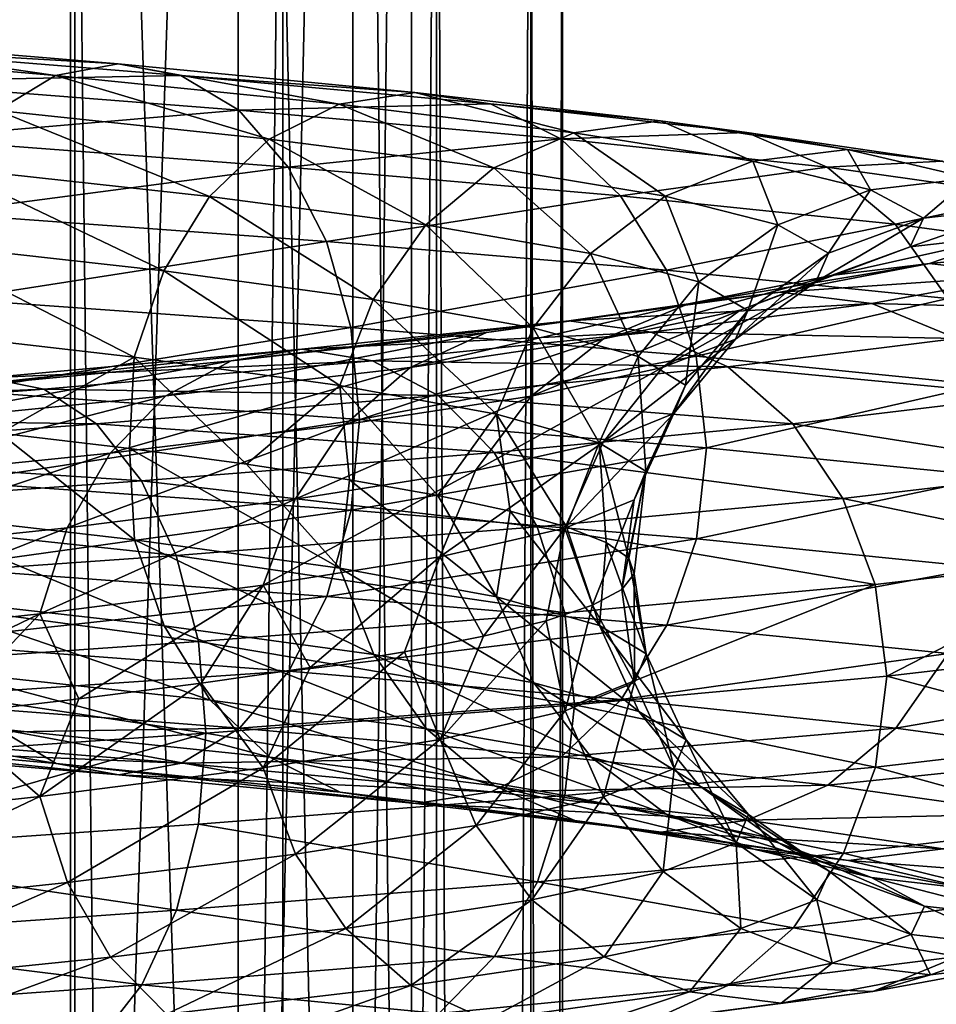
# Model space of a CAD drawing. Header units: metres. Extents: x -109 to 109, y -917 to 389.
# Tile 470 of 656: x 9.22 to 15.6, y -420.92 to -414.07. Entities that reach past the tile are written whole.
import ezdxf

# ---------------------------------------------------------------- set-up
doc = ezdxf.new("R2010")
doc.units = ezdxf.units.M
doc.layers.add('solid_24503124_XXX_01_SW0001_01', color=7, linetype='CONTINUOUS')

msp = doc.modelspace()

# ---------------------------------------------------------------- linework, layer by layer
at = {"layer": 'solid_24503124_XXX_01_SW0001_01'}
for points in [[(8.084348, -399, -391.381897), (8.084348, -434.5, -391.381897), (9.576207, -434.5, -393.018372)], [(9.576207, -399, -393.018372), (8.084348, -399, -391.381897), (9.576207, -434.5, -393.018372)], [(9.576207, -399, -407.481628), (9.576207, -434.5, -407.481628), (8.084348, -434.5, -409.118103)], [(8.084348, -399, -409.118103), (9.576207, -399, -407.481628), (8.084348, -434.5, -409.118103)], [(9.576207, -399, -393.018372), (9.576207, -434.5, -393.018372), (10.74196, -434.5, -394.901154)], [(10.74196, -399, -394.901154), (9.576207, -399, -393.018372), (10.74196, -434.5, -394.901154)], [(10.74196, -399, -405.598846), (10.74196, -434.5, -405.598846), (9.576207, -434.5, -407.481628)], [(9.576207, -399, -407.481628), (10.74196, -399, -405.598846), (9.576207, -434.5, -407.481628)], [(10.74196, -399, -394.901154), (10.74196, -434.5, -394.901154), (11.541907, -434.5, -396.966034)], [(11.541907, -399, -396.966034), (10.74196, -399, -394.901154), (11.541907, -434.5, -396.966034)], [(11.541907, -399, -403.533966), (11.541907, -434.5, -403.533966), (10.74196, -434.5, -405.598846)], [(10.74196, -399, -405.598846), (11.541907, -399, -403.533966), (10.74196, -434.5, -405.598846)], [(11.541907, -399, -396.966034), (11.541907, -434.5, -396.966034), (11.948811, -434.5, -399.142792)], [(11.948811, -399, -399.142792), (11.541907, -399, -396.966034), (11.948811, -434.5, -399.142792)], [(11.948811, -399, -401.357208), (11.948811, -434.5, -401.357208), (11.541907, -434.5, -403.533966)], [(11.541907, -399, -403.533966), (11.948811, -399, -401.357208), (11.541907, -434.5, -403.533966)], [(11.948811, -399, -399.142792), (11.948811, -434.5, -399.142792), (11.948811, -434.5, -401.357208)], [(11.948811, -399, -401.357208), (11.948811, -399, -399.142792), (11.948811, -434.5, -401.357208)], [(7.834188, -410, -10.374262), (9.606456, -535, -8.758754), (7.834196, -535, -10.374236)], [(9.607141, -410, -8.758013), (9.606456, -535, -8.758754), (7.834188, -410, -10.374262)], [(7.834294, -410, 10.374181), (7.834196, -535, 10.374236), (9.606456, -535, 8.758754)], [(7.834294, -410, 10.374181), (9.606456, -535, 8.758754), (9.607066, -410, 8.758096)], [(9.607066, -410, 8.758096), (9.606456, -535, 8.758754), (11.053084, -535, 6.843201)], [(11.052779, -410, -6.843673), (11.053084, -535, -6.843201), (9.606456, -535, -8.758754)], [(11.052779, -410, -6.843673), (9.606456, -535, -8.758754), (9.607141, -410, -8.758013)], [(9.607066, -410, 8.758096), (11.053084, -535, 6.843201), (11.052835, -410, 6.84358)], [(12.122142, -410, -4.696133), (11.053084, -535, -6.843201), (11.052779, -410, -6.843673)], [(11.052835, -410, 6.84358), (11.053084, -535, 6.843201), (12.122123, -410, 4.696183)], [(12.122123, -410, 4.696183), (11.053084, -535, 6.843201), (12.122266, -535, 4.695816)], [(12.122142, -410, -4.696133), (12.122266, -535, -4.695816), (11.053084, -535, -6.843201)], [(12.122123, -410, 4.696183), (12.122266, -535, 4.695816), (12.778495, -535, 2.389471)], [(12.122123, -410, 4.696183), (12.778495, -535, 2.389471), (12.778644, -410, 2.388729)], [(12.778636, -410, -2.388776), (12.122266, -535, -4.695816), (12.122142, -410, -4.696133)], [(12.778636, -410, -2.388776), (12.778495, -535, -2.389471), (12.122266, -535, -4.695816)], [(12.778644, -410, 2.388729), (12.778495, -535, 2.389471), (13, -535)], [(13, -410), (13, -535), (12.778495, -535, -2.389471)], [(12.778636, -410, -2.388776), (13, -410), (12.778495, -535, -2.389471)], [(12.778644, -410, 2.388729), (13, -535), (13, -410)], [(7.217993, -414.258759, -13.752995), (9.472935, -414.457214, -12.3085), (7.549719, -414.177155, -14.385058)], [(7.549719, -414.177155, -14.385058), (9.908294, -414.37561, -12.874176), (7.881565, -414.257141, -15.017349)], [(9.472935, -414.457214, -12.3085), (9.908294, -414.37561, -12.874176), (7.549719, -414.177155, -14.385058)], [(9.069275, -414.700409, -11.784011), (9.472935, -414.457214, -12.3085), (7.217993, -414.258759, -13.752995)], [(7.881565, -414.257141, -15.017349), (10.34381, -414.455597, -13.440058), (8.189497, -414.498749, -15.604077)], [(9.908294, -414.37561, -12.874176), (10.34381, -414.455597, -13.440058), (7.881565, -414.257141, -15.017349)], [(9.472935, -414.457214, -12.3085), (11.446592, -414.65564, -10.499081), (9.908294, -414.37561, -12.874176)], [(9.908294, -414.37561, -12.874176), (11.972657, -414.574036, -10.9816), (10.34381, -414.455597, -13.440058)], [(11.446592, -414.65564, -10.499081), (11.972657, -414.574036, -10.9816), (9.908294, -414.37561, -12.874176)], [(10.34381, -414.455597, -13.440058), (10.747943, -414.697174, -13.96516), (8.189497, -414.498749, -15.604077)], [(8.189497, -414.498749, -15.604077), (10.747943, -414.697174, -13.96516), (8.451468, -414.895233, -16.103231)], [(9.069275, -414.700409, -11.784011), (10.958831, -414.898834, -10.051695), (9.472935, -414.457214, -12.3085)], [(10.958831, -414.898834, -10.051695), (11.446592, -414.65564, -10.499081), (9.472935, -414.457214, -12.3085)], [(10.34381, -414.455597, -13.440058), (12.498912, -414.654022, -11.464293), (10.747943, -414.697174, -13.96516)], [(11.972657, -414.574036, -10.9816), (12.498912, -414.654022, -11.464293), (10.34381, -414.455597, -13.440058)], [(11.446592, -414.65564, -10.499081), (13.079162, -414.854065, -8.376453), (11.972657, -414.574036, -10.9816)], [(11.972657, -414.574036, -10.9816), (13.680257, -414.772461, -8.76142), (12.498912, -414.654022, -11.464293)], [(13.079162, -414.854065, -8.376453), (13.680257, -414.772461, -8.76142), (11.972657, -414.574036, -10.9816)], [(12.498912, -414.654022, -11.464293), (12.987245, -414.895599, -11.912203), (10.747943, -414.697174, -13.96516)], [(10.958831, -414.898834, -10.051695), (12.521833, -415.09726, -8.019517), (11.446592, -414.65564, -10.499081)], [(12.521833, -415.09726, -8.019517), (13.079162, -414.854065, -8.376453), (11.446592, -414.65564, -10.499081)], [(12.498912, -414.654022, -11.464293), (14.281569, -414.852448, -9.146526), (12.987245, -414.895599, -11.912203)], [(13.680257, -414.772461, -8.76142), (14.281569, -414.852448, -9.146526), (12.498912, -414.654022, -11.464293)], [(10.747943, -414.697174, -13.96516), (11.091756, -415.093658, -14.411888), (8.451468, -414.895233, -16.103231)], [(8.726171, -415.098297, -11.338204), (10.544242, -415.296722, -9.671424), (9.069275, -414.700409, -11.784011)], [(10.544242, -415.296722, -9.671424), (10.958831, -414.898834, -10.051695), (9.069275, -414.700409, -11.784011)], [(10.747943, -414.697174, -13.96516), (12.987245, -414.895599, -11.912203), (11.091756, -415.093658, -14.411888)], [(13.079162, -414.854065, -8.376453), (14.324416, -415.05249, -6.005909), (13.680257, -414.772461, -8.76142)], [(13.680257, -414.772461, -8.76142), (14.98274, -414.970886, -6.281929), (14.281569, -414.852448, -9.146526)], [(14.324416, -415.05249, -6.005909), (14.98274, -414.970886, -6.281929), (13.680257, -414.772461, -8.76142)], [(12.521833, -415.09726, -8.019517), (13.714025, -415.295685, -5.749985), (13.079162, -414.854065, -8.376453)], [(14.281569, -414.852448, -9.146526), (14.83955, -415.094025, -9.503881), (12.987245, -414.895599, -11.912203)], [(13.714025, -415.295685, -5.749985), (14.324416, -415.05249, -6.005909), (13.079162, -414.854065, -8.376453)], [(14.281569, -414.852448, -9.146526), (15.641303, -415.050873, -6.55805), (14.83955, -415.094025, -9.503881)], [(14.98274, -414.970886, -6.281929), (15.641303, -415.050873, -6.55805), (14.281569, -414.852448, -9.146526)], [(8.451468, -414.895233, -16.103231), (11.091756, -415.093658, -14.411888), (8.653441, -415.412994, -16.488066)], [(10.544242, -415.296722, -9.671424), (12.048114, -415.495148, -7.716126), (10.958831, -414.898834, -10.051695)], [(12.048114, -415.495148, -7.716126), (12.521833, -415.09726, -8.019517), (10.958831, -414.898834, -10.051695)], [(12.987245, -414.895599, -11.912203), (13.40269, -415.292084, -12.293259), (11.091756, -415.093658, -14.411888)], [(12.987245, -414.895599, -11.912203), (14.83955, -415.094025, -9.503881), (13.40269, -415.292084, -12.293259)], [(14.324416, -415.05249, -6.005909), (15.142164, -415.250916, -3.456151), (14.98274, -414.970886, -6.281929)], [(14.98274, -414.970886, -6.281929), (15.83807, -415.169312, -3.61499), (15.641303, -415.050873, -6.55805)], [(15.142164, -415.250916, -3.456151), (15.83807, -415.169312, -3.61499), (14.98274, -414.970886, -6.281929)], [(13.714025, -415.295685, -5.749985), (14.496927, -415.49411, -3.308878), (14.324416, -415.05249, -6.005909)], [(14.496927, -415.49411, -3.308878), (15.142164, -415.250916, -3.456151), (14.324416, -415.05249, -6.005909)], [(15.641303, -415.050873, -6.55805), (16.252409, -415.29245, -6.814273), (14.83955, -415.094025, -9.503881)], [(8.461967, -415.617065, -10.994915), (10.224992, -415.815491, -9.3786), (8.726171, -415.098297, -11.338204)], [(11.091756, -415.093658, -14.411888), (11.356826, -415.61142, -14.756303), (8.653441, -415.412994, -16.488066)], [(10.224992, -415.815491, -9.3786), (10.544242, -415.296722, -9.671424), (8.726171, -415.098297, -11.338204)], [(11.091756, -415.093658, -14.411888), (13.40269, -415.292084, -12.293259), (11.356826, -415.61142, -14.756303)], [(12.048114, -415.495148, -7.716126), (13.195203, -415.693604, -5.532455), (12.521833, -415.09726, -8.019517)], [(13.195203, -415.693604, -5.532455), (13.714025, -415.295685, -5.749985), (12.521833, -415.09726, -8.019517)], [(14.83955, -415.094025, -9.503881), (15.314248, -415.490509, -9.807898), (13.40269, -415.292084, -12.293259)], [(14.83955, -415.094025, -9.503881), (16.252409, -415.29245, -6.814273), (15.314248, -415.490509, -9.807898)], [(15.142164, -415.250916, -3.456151), (15.511518, -415.449371, -0.803882), (15.83807, -415.169312, -3.61499)], [(15.511518, -415.449371, -0.803882), (16.2244, -415.367767, -0.840827), (15.83807, -415.169312, -3.61499)], [(14.496927, -415.49411, -3.308878), (14.850542, -415.692566, -0.769627), (15.142164, -415.250916, -3.456151)], [(14.850542, -415.692566, -0.769627), (15.511518, -415.449371, -0.803882), (15.142164, -415.250916, -3.456151)], [(10.224992, -415.815491, -9.3786), (11.683331, -416.013916, -7.482504), (10.544242, -415.296722, -9.671424)], [(11.683331, -416.013916, -7.482504), (12.048114, -415.495148, -7.716126), (10.544242, -415.296722, -9.671424)], [(13.40269, -415.292084, -12.293259), (13.722986, -415.809845, -12.587043), (11.356826, -415.61142, -14.756303)], [(13.195203, -415.693604, -5.532455), (13.948486, -415.892029, -3.183698), (13.714025, -415.295685, -5.749985)], [(13.40269, -415.292084, -12.293259), (15.314248, -415.490509, -9.807898), (13.722986, -415.809845, -12.587043)], [(13.948486, -415.892029, -3.183698), (14.496927, -415.49411, -3.308878), (13.714025, -415.295685, -5.749985)], [(16.252409, -415.29245, -6.814273), (16.772303, -415.688934, -7.032253), (15.314248, -415.490509, -9.807898)], [(15.418588, -415.647797, 1.872044), (16.127197, -415.566193, 1.95808), (16.2244, -415.367767, -0.840827)], [(15.511518, -415.449371, -0.803882), (15.418588, -415.647797, 1.872044), (16.2244, -415.367767, -0.840827)], [(8.653441, -415.412994, -16.488066), (11.356826, -415.61142, -14.756303), (8.783399, -416.011597, -16.735683)], [(14.761572, -415.890991, 1.792273), (15.418588, -415.647797, 1.872044), (15.511518, -415.449371, -0.803882)], [(14.850542, -415.692566, -0.769627), (14.761572, -415.890991, 1.792273), (15.511518, -415.449371, -0.803882)], [(11.683331, -416.013916, -7.482504), (12.79569, -416.212372, -5.364948), (12.048114, -415.495148, -7.716126)], [(12.79569, -416.212372, -5.364948), (13.195203, -415.693604, -5.532455), (12.048114, -415.495148, -7.716126)], [(15.314248, -415.490509, -9.807898), (15.680226, -416.00827, -10.042287), (13.722986, -415.809845, -12.587043)], [(13.948486, -415.892029, -3.183698), (14.288724, -416.090454, -0.740511), (14.496927, -415.49411, -3.308878)], [(14.288724, -416.090454, -0.740511), (14.850542, -415.692566, -0.769627), (14.496927, -415.49411, -3.308878)], [(15.314248, -415.490509, -9.807898), (16.772303, -415.688934, -7.032253), (15.680226, -416.00827, -10.042287)], [(11.356826, -415.61142, -14.756303), (11.527383, -416.210022, -14.977913), (8.783399, -416.011597, -16.735683)], [(11.356826, -415.61142, -14.756303), (13.722986, -415.809845, -12.587043), (11.527383, -416.210022, -14.977913)], [(14.867993, -415.846222, 4.492772), (15.5513, -415.764618, 4.699251), (16.127197, -415.566193, 1.95808)], [(15.418588, -415.647797, 1.872044), (14.867993, -415.846222, 4.492772), (16.127197, -415.566193, 1.95808)], [(16.127197, -415.566193, 1.95808), (15.5513, -415.764618, 4.699251), (16.836065, -415.646179, 2.044147)], [(8.292434, -416.216278, -10.774635), (10.020137, -416.414703, -9.190703), (8.461967, -415.617065, -10.994915)], [(10.020137, -416.414703, -9.190703), (10.224992, -415.815491, -9.3786), (8.461967, -415.617065, -10.994915)], [(14.23444, -416.089417, 4.301326), (14.867993, -415.846222, 4.492772), (15.418588, -415.647797, 1.872044)], [(14.761572, -415.890991, 1.792273), (14.23444, -416.089417, 4.301326), (15.418588, -415.647797, 1.872044)], [(15.5513, -415.764618, 4.699251), (16.234854, -415.844604, 4.905806), (16.836065, -415.646179, 2.044147)], [(12.79569, -416.212372, -5.364948), (13.526166, -416.410797, -3.087305), (13.195203, -415.693604, -5.532455)], [(13.526166, -416.410797, -3.087305), (13.948486, -415.892029, -3.183698), (13.195203, -415.693604, -5.532455)], [(14.203119, -416.288879, 1.724468), (14.761572, -415.890991, 1.792273), (14.850542, -415.692566, -0.769627)], [(14.288724, -416.090454, -0.740511), (14.203119, -416.288879, 1.724468), (14.850542, -415.692566, -0.769627)], [(10.020137, -416.414703, -9.190703), (11.449259, -416.613129, -7.332594), (10.224992, -415.815491, -9.3786)], [(11.449259, -416.613129, -7.332594), (11.683331, -416.013916, -7.482504), (10.224992, -415.815491, -9.3786)], [(13.722986, -415.809845, -12.587043), (13.929078, -416.408447, -12.776074), (11.527383, -416.210022, -14.977913)], [(13.722986, -415.809845, -12.587043), (15.680226, -416.00827, -10.042287), (13.929078, -416.408447, -12.776074)], [(13.875651, -416.044647, 6.979599), (14.51335, -415.963043, 7.300368), (15.5513, -415.764618, 4.699251)], [(14.867993, -415.846222, 4.492772), (13.875651, -416.044647, 6.979599), (15.5513, -415.764618, 4.699251)], [(15.5513, -415.764618, 4.699251), (14.51335, -415.963043, 7.300368), (16.234854, -415.844604, 4.905806)], [(13.284383, -416.287842, 6.682184), (13.875651, -416.044647, 6.979599), (14.867993, -415.846222, 4.492772)], [(14.23444, -416.089417, 4.301326), (13.284383, -416.287842, 6.682184), (14.867993, -415.846222, 4.492772)], [(14.51335, -415.963043, 7.300368), (15.151281, -416.04303, 7.621254), (16.234854, -415.844604, 4.905806)], [(16.234854, -415.844604, 4.905806), (15.151281, -416.04303, 7.621254), (16.869148, -416.086182, 5.097476)], [(13.526166, -416.410797, -3.087305), (13.856102, -416.609222, -0.71809), (13.948486, -415.892029, -3.183698)], [(13.69593, -416.487305, 4.1386), (14.23444, -416.089417, 4.301326), (14.761572, -415.890991, 1.792273)], [(14.203119, -416.288879, 1.724468), (13.69593, -416.487305, 4.1386), (14.761572, -415.890991, 1.792273)], [(13.856102, -416.609222, -0.71809), (14.288724, -416.090454, -0.740511), (13.948486, -415.892029, -3.183698)], [(8.783399, -416.011597, -16.735683), (11.527383, -416.210022, -14.977913), (8.824826, -416.649628, -16.825552)], [(11.449259, -416.613129, -7.332594), (12.539331, -416.811554, -5.257463), (11.683331, -416.013916, -7.482504)], [(12.539331, -416.811554, -5.257463), (12.79569, -416.212372, -5.364948), (11.683331, -416.013916, -7.482504)], [(12.470111, -416.243073, 9.258998), (13.043215, -416.161469, 9.684525), (14.51335, -415.963043, 7.300368)], [(13.875651, -416.044647, 6.979599), (12.470111, -416.243073, 9.258998), (14.51335, -415.963043, 7.300368)], [(14.51335, -415.963043, 7.300368), (13.043215, -416.161469, 9.684525), (15.151281, -416.04303, 7.621254)], [(15.680226, -416.00827, -10.042287), (15.915712, -416.606873, -10.193102), (13.929078, -416.408447, -12.776074)], [(11.938735, -416.486267, 8.864454), (12.470111, -416.243073, 9.258998), (13.875651, -416.044647, 6.979599)], [(13.284383, -416.287842, 6.682184), (11.938735, -416.486267, 8.864454), (13.875651, -416.044647, 6.979599)], [(12.781815, -416.68573, 6.429387), (13.284383, -416.287842, 6.682184), (14.23444, -416.089417, 4.301326)], [(13.69593, -416.487305, 4.1386), (12.781815, -416.68573, 6.429387), (14.23444, -416.089417, 4.301326)], [(13.043215, -416.161469, 9.684525), (13.616526, -416.241455, 10.110206), (15.151281, -416.04303, 7.621254)], [(15.151281, -416.04303, 7.621254), (13.616526, -416.241455, 10.110206), (15.743242, -416.284607, 7.919016)], [(13.773088, -416.807648, 1.672256), (14.203119, -416.288879, 1.724468), (14.288724, -416.090454, -0.740511)], [(13.856102, -416.609222, -0.71809), (13.773088, -416.807648, 1.672256), (14.288724, -416.090454, -0.740511)], [(15.151281, -416.04303, 7.621254), (15.743242, -416.284607, 7.919016), (16.869148, -416.086182, 5.097476)], [(10.695134, -416.441528, 11.263753), (11.186664, -416.359924, 11.781415), (13.043215, -416.161469, 9.684525)], [(12.470111, -416.243073, 9.258998), (10.695134, -416.441528, 11.263753), (13.043215, -416.161469, 9.684525)], [(13.043215, -416.161469, 9.684525), (11.186664, -416.359924, 11.781415), (13.616526, -416.241455, 10.110206)], [(8.292434, -416.216278, -10.774635), (9.084081, -416.942841, -9.986256), (10.020137, -416.414703, -9.190703)], [(11.527383, -416.210022, -14.977913), (11.587509, -416.848358, -15.05634), (8.824826, -416.649628, -16.825552)], [(11.527383, -416.210022, -14.977913), (13.929078, -416.408447, -12.776074), (11.587509, -416.848358, -15.05634)], [(12.539331, -416.811554, -5.257463), (13.255173, -417.009979, -3.025451), (12.79569, -416.212372, -5.364948)], [(13.255173, -417.009979, -3.025451), (13.526166, -416.410797, -3.087305), (12.79569, -416.212372, -5.364948)], [(10.239394, -416.684723, 10.783783), (10.695134, -416.441528, 11.263753), (12.470111, -416.243073, 9.258998)], [(11.938735, -416.486267, 8.864454), (10.239394, -416.684723, 10.783783), (12.470111, -416.243073, 9.258998)], [(11.186664, -416.359924, 11.781415), (11.67837, -416.439911, 12.299264), (13.616526, -416.241455, 10.110206)], [(11.487075, -416.884186, 8.529099), (11.938735, -416.486267, 8.864454), (13.284383, -416.287842, 6.682184)], [(12.781815, -416.68573, 6.429387), (11.487075, -416.884186, 8.529099), (13.284383, -416.287842, 6.682184)], [(13.616526, -416.241455, 10.110206), (11.67837, -416.439911, 12.299264), (14.148523, -416.483063, 10.505212)], [(13.281255, -417.006073, 4.013295), (13.69593, -416.487305, 4.1386), (14.203119, -416.288879, 1.724468)], [(13.773088, -416.807648, 1.672256), (13.281255, -417.006073, 4.013295), (14.203119, -416.288879, 1.724468)], [(13.616526, -416.241455, 10.110206), (14.148523, -416.483063, 10.505212), (15.743242, -416.284607, 7.919016)], [(15.743242, -416.284607, 7.919016), (14.148523, -416.483063, 10.505212), (16.246849, -416.681091, 8.172336)], [(8.600976, -416.639954, 12.932597), (8.996261, -416.55835, 13.526956), (11.186664, -416.359924, 11.781415)], [(10.695134, -416.441528, 11.263753), (8.600976, -416.639954, 12.932597), (11.186664, -416.359924, 11.781415)], [(11.186664, -416.359924, 11.781415), (8.996261, -416.55835, 13.526956), (11.67837, -416.439911, 12.299264)], [(10.020137, -416.414703, -9.190703), (9.084081, -416.942841, -9.986256), (9.986177, -417.051514, -9.084167)], [(10.020137, -416.414703, -9.190703), (9.986177, -417.051514, -9.084167), (10.800345, -417.160431, -8.098306)], [(10.020137, -416.414703, -9.190703), (10.800345, -417.160431, -8.098306), (11.449259, -416.613129, -7.332594)], [(13.929078, -416.408447, -12.776074), (14.001214, -417.046722, -12.843636), (11.587509, -416.848358, -15.05634)], [(13.255173, -417.009979, -3.025451), (13.578499, -417.208435, -0.703703), (13.526166, -416.410797, -3.087305)], [(13.578499, -417.208435, -0.703703), (13.856102, -416.609222, -0.71809), (13.526166, -416.410797, -3.087305)], [(13.929078, -416.408447, -12.776074), (15.915712, -416.606873, -10.193102), (14.001214, -417.046722, -12.843636)], [(8.234471, -416.883148, 12.381515), (8.600976, -416.639954, 12.932597), (10.695134, -416.441528, 11.263753)], [(10.239394, -416.684723, 10.783783), (8.234471, -416.883148, 12.381515), (10.695134, -416.441528, 11.263753)], [(8.996261, -416.55835, 13.526956), (9.391689, -416.638336, 14.12153), (11.67837, -416.439911, 12.299264)], [(11.67837, -416.439911, 12.299264), (9.391689, -416.638336, 14.12153), (12.134645, -416.681488, 12.779796)], [(9.852022, -417.082611, 10.375816), (10.239394, -416.684723, 10.783783), (11.938735, -416.486267, 8.864454)], [(11.487075, -416.884186, 8.529099), (9.852022, -417.082611, 10.375816), (11.938735, -416.486267, 8.864454)], [(11.67837, -416.439911, 12.299264), (12.134645, -416.681488, 12.779796), (14.148523, -416.483063, 10.505212)], [(14.148523, -416.483063, 10.505212), (12.134645, -416.681488, 12.779796), (14.601116, -416.879547, 10.84126)], [(12.394817, -417.204529, 6.234724), (12.781815, -416.68573, 6.429387), (13.69593, -416.487305, 4.1386)], [(13.281255, -417.006073, 4.013295), (12.394817, -417.204529, 6.234724), (13.69593, -416.487305, 4.1386)], [(14.148523, -416.483063, 10.505212), (14.601116, -416.879547, 10.84126), (16.246849, -416.681091, 8.172336)], [(8.996261, -416.55835, 13.526956), (6.539555, -416.756775, 14.872054), (9.391689, -416.638336, 14.12153)], [(6.539555, -416.756775, 14.872054), (6.826999, -416.836761, 15.525751), (9.391689, -416.638336, 14.12153)], [(9.391689, -416.638336, 14.12153), (6.826999, -416.836761, 15.525751), (9.758623, -416.879913, 14.673258)], [(9.391689, -416.638336, 14.12153), (9.758623, -416.879913, 14.673258), (12.134645, -416.681488, 12.779796)], [(11.449259, -416.613129, -7.332594), (10.800345, -417.160431, -8.098306), (11.51847, -417.26944, -7.039415)], [(11.449259, -416.613129, -7.332594), (11.51847, -417.26944, -7.039415), (12.131735, -417.378052, -5.921531)], [(11.449259, -416.613129, -7.332594), (12.131735, -417.378052, -5.921531), (12.539331, -416.811554, -5.257463)], [(13.497149, -417.40686, 1.638753), (13.773088, -416.807648, 1.672256), (13.856102, -416.609222, -0.71809)], [(13.578499, -417.208435, -0.703703), (13.497149, -417.40686, 1.638753), (13.856102, -416.609222, -0.71809)], [(15.915712, -416.606873, -10.193102), (16.001028, -417.245453, -10.243124), (14.001214, -417.046722, -12.843636)], [(7.922949, -417.281036, 11.913103), (8.234471, -416.883148, 12.381515), (10.239394, -416.684723, 10.783783)], [(9.852022, -417.082611, 10.375816), (7.922949, -417.281036, 11.913103), (10.239394, -416.684723, 10.783783)], [(8.824826, -416.649628, -16.825552), (11.587509, -416.848358, -15.05634), (8.784293, -417.282043, -16.737389)], [(12.134645, -416.681488, 12.779796), (9.758623, -416.879913, 14.673258), (12.522816, -417.077972, 13.188605)], [(11.139278, -417.402954, 8.270862), (11.487075, -416.884186, 8.529099), (12.781815, -416.68573, 6.429387)], [(12.394817, -417.204529, 6.234724), (11.139278, -417.402954, 8.270862), (12.781815, -416.68573, 6.429387)], [(12.134645, -416.681488, 12.779796), (12.522816, -417.077972, 13.188605), (14.601116, -416.879547, 10.84126)], [(16.246849, -416.681091, 8.172336), (14.601116, -416.879547, 10.84126), (16.635115, -417.198853, 8.367638)], [(6.826999, -416.836761, 15.525751), (7.09373, -417.078339, 16.132341), (9.758623, -416.879913, 14.673258)], [(12.539331, -416.811554, -5.257463), (12.131735, -417.378052, -5.921531), (12.635501, -417.48645, -4.753097)], [(12.539331, -416.811554, -5.257463), (12.635501, -417.48645, -4.753097), (13.026768, -417.595001, -3.540527)], [(12.539331, -416.811554, -5.257463), (13.026768, -417.595001, -3.540527), (13.255173, -417.009979, -3.025451)], [(13.015169, -417.605286, 3.93289), (13.281255, -417.006073, 4.013295), (13.773088, -416.807648, 1.672256)], [(13.497149, -417.40686, 1.638753), (13.015169, -417.605286, 3.93289), (13.773088, -416.807648, 1.672256)], [(9.758623, -416.879913, 14.673258), (7.09373, -417.078339, 16.132341), (10.070788, -417.276398, 15.142636)], [(11.587509, -416.848358, -15.05634), (11.528557, -417.480469, -14.979438), (8.784293, -417.282043, -16.737389)], [(9.553731, -417.601379, 10.061666), (9.852022, -417.082611, 10.375816), (11.487075, -416.884186, 8.529099)], [(11.139278, -417.402954, 8.270862), (9.553731, -417.601379, 10.061666), (11.487075, -416.884186, 8.529099)], [(9.758623, -416.879913, 14.673258), (10.070788, -417.276398, 15.142636), (12.522816, -417.077972, 13.188605)], [(11.587509, -416.848358, -15.05634), (14.001214, -417.046722, -12.843636), (11.528557, -417.480469, -14.979438)], [(14.601116, -416.879547, 10.84126), (12.522816, -417.077972, 13.188605), (14.950053, -417.397308, 11.100344)], [(14.601116, -416.879547, 10.84126), (14.950053, -417.397308, 11.100344), (16.635115, -417.198853, 8.367638)], [(8.293608, -417.486725, -10.77616), (10.021556, -417.68515, -9.192004), (9.084081, -416.942841, -9.986256)], [(10.021556, -417.68515, -9.192004), (9.986177, -417.051514, -9.084167), (9.084081, -416.942841, -9.986256)], [(11.450879, -417.883575, -7.333632), (10.800345, -417.160431, -8.098306), (9.986177, -417.051514, -9.084167)], [(10.021556, -417.68515, -9.192004), (11.450879, -417.883575, -7.333632), (9.986177, -417.051514, -9.084167)], [(14.001214, -417.046722, -12.843636), (13.930497, -417.678894, -12.777375), (11.528557, -417.480469, -14.979438)], [(12.146491, -417.803711, 6.109813), (12.394817, -417.204529, 6.234724), (13.281255, -417.006073, 4.013295)], [(13.015169, -417.605286, 3.93289), (12.146491, -417.803711, 6.109813), (13.281255, -417.006073, 4.013295)], [(13.255173, -417.009979, -3.025451), (13.026768, -417.595001, -3.540527), (13.303247, -417.703949, -2.291499)], [(13.255173, -417.009979, -3.025451), (13.303247, -417.703949, -2.291499), (13.460957, -417.812958, -1.021571)], [(13.255173, -417.009979, -3.025451), (13.460957, -417.812958, -1.021571), (13.578499, -417.208435, -0.703703)], [(14.001214, -417.046722, -12.843636), (16.001028, -417.245453, -10.243124), (13.930497, -417.678894, -12.777375)], [(7.09373, -417.078339, 16.132341), (7.32065, -417.474823, 16.648396), (10.070788, -417.276398, 15.142636)], [(7.683064, -417.799805, 11.552408), (7.922949, -417.281036, 11.913103), (9.852022, -417.082611, 10.375816)], [(9.553731, -417.601379, 10.061666), (7.683064, -417.799805, 11.552408), (9.852022, -417.082611, 10.375816)], [(12.522816, -417.077972, 13.188605), (10.070788, -417.276398, 15.142636), (12.822085, -417.595734, 13.503785)], [(12.522816, -417.077972, 13.188605), (12.822085, -417.595734, 13.503785), (14.950053, -417.397308, 11.100344)], [(11.450879, -417.883575, -7.333632), (11.51847, -417.26944, -7.039415), (10.800345, -417.160431, -8.098306)], [(10.916106, -418.002136, 8.105158), (11.139278, -417.402954, 8.270862), (12.394817, -417.204529, 6.234724)], [(12.146491, -417.803711, 6.109813), (10.916106, -418.002136, 8.105158), (12.394817, -417.204529, 6.234724)], [(13.578499, -417.208435, -0.703703), (13.497587, -417.921661, 0.253705), (13.412658, -418.030457, 1.528011)], [(13.578499, -417.208435, -0.703703), (13.412658, -418.030457, 1.528011), (13.497149, -417.40686, 1.638753)], [(13.578499, -417.208435, -0.703703), (13.460957, -417.812958, -1.021571), (13.497587, -417.921661, 0.253705)], [(16.001028, -417.245453, -10.243124), (15.917333, -417.877319, -10.194139), (13.930497, -417.678894, -12.777375)], [(16.635115, -417.198853, 8.367638), (14.950053, -417.397308, 11.100344), (16.884941, -417.797455, 8.493302)], [(10.070788, -417.276398, 15.142636), (7.32065, -417.474823, 16.648396), (10.31146, -417.794159, 15.504515)], [(8.784293, -417.282043, -16.737389), (11.528557, -417.480469, -14.979438), (8.655116, -417.881226, -16.491257)], [(10.070788, -417.276398, 15.142636), (10.31146, -417.794159, 15.504515), (12.822085, -417.595734, 13.503785)], [(11.450879, -417.883575, -7.333632), (12.541106, -418.082001, -5.258207), (11.51847, -417.26944, -7.039415)], [(12.541106, -418.082001, -5.258207), (12.131735, -417.378052, -5.921531), (11.51847, -417.26944, -7.039415)], [(12.541106, -418.082001, -5.258207), (12.635501, -417.48645, -4.753097), (12.131735, -417.378052, -5.921531)], [(9.362325, -418.200592, 9.860083), (9.553731, -417.601379, 10.061666), (11.139278, -417.402954, 8.270862)], [(10.916106, -418.002136, 8.105158), (9.362325, -418.200592, 9.860083), (11.139278, -417.402954, 8.270862)], [(14.950053, -417.397308, 11.100344), (12.822085, -417.595734, 13.503785), (15.174573, -417.995911, 11.267049)], [(13.497149, -417.40686, 1.638753), (13.207563, -418.139404, 2.790519), (13.015169, -417.605286, 3.93289)], [(13.497149, -417.40686, 1.638753), (13.412658, -418.030457, 1.528011), (13.207563, -418.139404, 2.790519)], [(14.950053, -417.397308, 11.100344), (15.174573, -417.995911, 11.267049), (16.884941, -417.797455, 8.493302)], [(7.32065, -417.474823, 16.648396), (7.495598, -417.992584, 17.046257), (10.31146, -417.794159, 15.504515)], [(10.227648, -418.283752, -9.381036), (10.021556, -417.68515, -9.192004), (8.293608, -417.486725, -10.77616)], [(8.464165, -418.085297, -10.99777), (10.227648, -418.283752, -9.381036), (8.293608, -417.486725, -10.77616)], [(11.528557, -417.480469, -14.979438), (11.359024, -418.079651, -14.759158), (8.655116, -417.881226, -16.491257)], [(11.528557, -417.480469, -14.979438), (13.930497, -417.678894, -12.777375), (11.359024, -418.079651, -14.759158)], [(12.541106, -418.082001, -5.258207), (13.257049, -418.280426, -3.02588), (12.635501, -417.48645, -4.753097)], [(13.257049, -418.280426, -3.02588), (13.026768, -417.595001, -3.540527), (12.635501, -417.48645, -4.753097)], [(12.822085, -417.595734, 13.503785), (10.31146, -417.794159, 15.504515), (13.014647, -418.194336, 13.706586)], [(12.822085, -417.595734, 13.503785), (13.014647, -418.194336, 13.706586), (15.174573, -417.995911, 11.267049)], [(13.257049, -418.280426, -3.02588), (13.303247, -417.703949, -2.291499), (13.026768, -417.595001, -3.540527)], [(7.529137, -418.399017, 11.320958), (7.683064, -417.799805, 11.552408), (9.553731, -417.601379, 10.061666)], [(9.362325, -418.200592, 9.860083), (7.529137, -418.399017, 11.320958), (9.553731, -417.601379, 10.061666)], [(13.015169, -417.605286, 3.93289), (12.448591, -418.35675, 5.223268), (12.146491, -417.803711, 6.109813)], [(13.015169, -417.605286, 3.93289), (12.885222, -418.248169, 4.026091), (12.448591, -418.35675, 5.223268)], [(13.015169, -417.605286, 3.93289), (13.207563, -418.139404, 2.790519), (12.885222, -418.248169, 4.026091)], [(11.686365, -418.482178, -7.484447), (11.450879, -417.883575, -7.333632), (10.021556, -417.68515, -9.192004)], [(10.227648, -418.283752, -9.381036), (11.686365, -418.482178, -7.484447), (10.021556, -417.68515, -9.192004)], [(13.930497, -417.678894, -12.777375), (13.725642, -418.278107, -12.589478), (11.359024, -418.079651, -14.759158)], [(13.257049, -418.280426, -3.02588), (13.58042, -418.478882, -0.703803), (13.303247, -417.703949, -2.291499)], [(13.58042, -418.478882, -0.703803), (13.460957, -417.812958, -1.021571), (13.303247, -417.703949, -2.291499)], [(13.930497, -417.678894, -12.777375), (15.917333, -417.877319, -10.194139), (13.725642, -418.278107, -12.589478)], [(10.31146, -417.794159, 15.504515), (7.495598, -417.992584, 17.046257), (10.466317, -418.392761, 15.737361)], [(10.31146, -417.794159, 15.504515), (10.466317, -418.392761, 15.737361), (13.014647, -418.194336, 13.706586)], [(12.146491, -417.803711, 6.109813), (11.243227, -418.574249, 7.471037), (10.916106, -418.002136, 8.105158)], [(12.146491, -417.803711, 6.109813), (11.900157, -418.465302, 6.373614), (11.243227, -418.574249, 7.471037)], [(12.146491, -417.803711, 6.109813), (12.448591, -418.35675, 5.223268), (11.900157, -418.465302, 6.373614)], [(16.884941, -417.797455, 8.493302), (15.174573, -417.995911, 11.267049), (15.254465, -418.634186, 11.32522)], [(16.884941, -417.797455, 8.493302), (15.254465, -418.634186, 11.32522), (16.975407, -418.435516, 8.533381)], [(13.58042, -418.478882, -0.703803), (13.497587, -417.921661, 0.253705), (13.460957, -417.812958, -1.021571)], [(8.655116, -417.881226, -16.491257), (11.359024, -418.079651, -14.759158), (8.453803, -418.399994, -16.107679)], [(12.799012, -418.680603, -5.366341), (12.541106, -418.082001, -5.258207), (11.450879, -417.883575, -7.333632)], [(11.686365, -418.482178, -7.484447), (12.799012, -418.680603, -5.366341), (11.450879, -417.883575, -7.333632)], [(13.49906, -418.677307, 1.638985), (13.412658, -418.030457, 1.528011), (13.497587, -417.921661, 0.253705)], [(13.58042, -418.478882, -0.703803), (13.49906, -418.677307, 1.638985), (13.497587, -417.921661, 0.253705)], [(15.917333, -417.877319, -10.194139), (15.683261, -418.476532, -10.04423), (13.725642, -418.278107, -12.589478)], [(7.495598, -417.992584, 17.046257), (7.608167, -418.591187, 17.302258), (10.466317, -418.392761, 15.737361)], [(10.916106, -418.002136, 8.105158), (9.63579, -418.792053, 9.455229), (9.362325, -418.200592, 9.860083)], [(10.916106, -418.002136, 8.105158), (10.485127, -418.683319, 8.502817), (9.63579, -418.792053, 9.455229)], [(10.916106, -418.002136, 8.105158), (11.243227, -418.574249, 7.471037), (10.485127, -418.683319, 8.502817)], [(15.174573, -417.995911, 11.267049), (13.014647, -418.194336, 13.706586), (13.083201, -418.832642, 13.777774)], [(15.174573, -417.995911, 11.267049), (13.083201, -418.832642, 13.777774), (15.254465, -418.634186, 11.32522)], [(11.359024, -418.079651, -14.759158), (11.09482, -418.598419, -14.415869), (8.453803, -418.399994, -16.107679)], [(11.359024, -418.079651, -14.759158), (13.725642, -418.278107, -12.589478), (11.09482, -418.598419, -14.415869)], [(13.49906, -418.677307, 1.638985), (13.207563, -418.139404, 2.790519), (13.412658, -418.030457, 1.528011)], [(10.547944, -418.801514, -9.67482), (10.227648, -418.283752, -9.381036), (8.464165, -418.085297, -10.99777)], [(8.729235, -418.603058, -11.342185), (10.547944, -418.801514, -9.67482), (8.464165, -418.085297, -10.99777)], [(13.529678, -418.879028, -3.088106), (13.257049, -418.280426, -3.02588), (12.541106, -418.082001, -5.258207)], [(12.799012, -418.680603, -5.366341), (13.529678, -418.879028, -3.088106), (12.541106, -418.082001, -5.258207)], [(13.017012, -418.875732, 3.933447), (12.885222, -418.248169, 4.026091), (13.207563, -418.139404, 2.790519)], [(13.49906, -418.677307, 1.638985), (13.017012, -418.875732, 3.933447), (13.207563, -418.139404, 2.790519)], [(9.362325, -418.200592, 9.860083), (7.684624, -419.009583, 11.098352), (7.529137, -418.399017, 11.320958)], [(9.362325, -418.200592, 9.860083), (8.699995, -418.900726, 10.322273), (7.684624, -419.009583, 11.098352)], [(9.362325, -418.200592, 9.860083), (9.63579, -418.792053, 9.455229), (8.699995, -418.900726, 10.322273)], [(13.014647, -418.194336, 13.706586), (10.466317, -418.392761, 15.737361), (13.083201, -418.832642, 13.777774)], [(12.052344, -418.999939, -7.718835), (11.686365, -418.482178, -7.484447), (10.227648, -418.283752, -9.381036)], [(10.547944, -418.801514, -9.67482), (12.052344, -418.999939, -7.718835), (10.227648, -418.283752, -9.381036)], [(13.725642, -418.278107, -12.589478), (13.406392, -418.796875, -12.296655), (11.09482, -418.598419, -14.415869)], [(12.14821, -419.074158, 6.110677), (12.448591, -418.35675, 5.223268), (12.885222, -418.248169, 4.026091)], [(13.017012, -418.875732, 3.933447), (12.14821, -419.074158, 6.110677), (12.885222, -418.248169, 4.026091)], [(13.8597, -419.077454, -0.718277), (13.58042, -418.478882, -0.703803), (13.257049, -418.280426, -3.02588)], [(13.529678, -418.879028, -3.088106), (13.8597, -419.077454, -0.718277), (13.257049, -418.280426, -3.02588)], [(13.725642, -418.278107, -12.589478), (15.683261, -418.476532, -10.04423), (13.406392, -418.796875, -12.296655)], [(10.466317, -418.392761, 15.737361), (7.608167, -418.591187, 17.302258), (10.518348, -419.031311, 15.821439)], [(8.453803, -418.399994, -16.107679), (11.09482, -418.598419, -14.415869), (8.192371, -418.797913, -15.609554)], [(10.466317, -418.392761, 15.737361), (10.518348, -419.031311, 15.821439), (13.083201, -418.832642, 13.777774)], [(12.14821, -419.074158, 6.110677), (11.900157, -418.465302, 6.373614), (12.448591, -418.35675, 5.223268)], [(10.917651, -419.272583, 8.106304), (11.243227, -418.574249, 7.471037), (11.900157, -418.465302, 6.373614)], [(12.14821, -419.074158, 6.110677), (10.917651, -419.272583, 8.106304), (11.900157, -418.465302, 6.373614)], [(13.199836, -419.198364, -5.534397), (12.799012, -418.680603, -5.366341), (11.686365, -418.482178, -7.484447)], [(12.052344, -418.999939, -7.718835), (13.199836, -419.198364, -5.534397), (11.686365, -418.482178, -7.484447)], [(15.683261, -418.476532, -10.04423), (15.318478, -418.9953, -9.810607), (13.406392, -418.796875, -12.296655)], [(13.776666, -419.275909, 1.672691), (13.49906, -418.677307, 1.638985), (13.58042, -418.478882, -0.703803)], [(13.8597, -419.077454, -0.718277), (13.776666, -419.275909, 1.672691), (13.58042, -418.478882, -0.703803)], [(16.975407, -418.435516, 8.533381), (15.254465, -418.634186, 11.32522), (16.88666, -419.067902, 8.494167)], [(15.683261, -418.476532, -10.04423), (17.176449, -418.674957, -7.201703), (15.318478, -418.9953, -9.810607)], [(7.608167, -418.591187, 17.302258), (7.644907, -419.229736, 17.394064), (10.518348, -419.031311, 15.821439)], [(11.09482, -418.598419, -14.415869), (10.751716, -418.996338, -13.970062), (8.192371, -418.797913, -15.609554)], [(10.963389, -419.197998, -10.055876), (10.547944, -418.801514, -9.67482), (8.729235, -418.603058, -11.342185)], [(9.073048, -418.999573, -11.788913), (10.963389, -419.197998, -10.055876), (8.729235, -418.603058, -11.342185)], [(10.917651, -419.272583, 8.106304), (10.485127, -418.683319, 8.502817), (11.243227, -418.574249, 7.471037)], [(11.09482, -418.598419, -14.415869), (13.406392, -418.796875, -12.296655), (10.751716, -418.996338, -13.970062)], [(9.363649, -419.471039, 9.861479), (9.63579, -418.792053, 9.455229), (10.485127, -418.683319, 8.502817)], [(10.917651, -419.272583, 8.106304), (9.363649, -419.471039, 9.861479), (10.485127, -418.683319, 8.502817)], [(13.953383, -419.39679, -3.184816), (13.529678, -418.879028, -3.088106), (12.799012, -418.680603, -5.366341)], [(13.199836, -419.198364, -5.534397), (13.953383, -419.39679, -3.184816), (12.799012, -418.680603, -5.366341)], [(13.284704, -419.474335, 4.014338), (13.017012, -418.875732, 3.933447), (13.49906, -418.677307, 1.638985)], [(15.254465, -418.634186, 11.32522), (13.083201, -418.832642, 13.777774), (15.176118, -419.266357, 11.268196)], [(13.776666, -419.275909, 1.672691), (13.284704, -419.474335, 4.014338), (13.49906, -418.677307, 1.638985)], [(15.254465, -418.634186, 11.32522), (15.176118, -419.266357, 11.268196), (16.88666, -419.067902, 8.494167)], [(17.176449, -418.674957, -7.201703), (16.776936, -419.193726, -7.034195), (15.318478, -418.9953, -9.810607)], [(9.47718, -419.24115, -12.314015), (9.073048, -418.999573, -11.788913), (6.913294, -418.801117, -13.17243)], [(7.221227, -419.042694, -13.759158), (9.47718, -419.24115, -12.314015), (6.913294, -418.801117, -13.17243)], [(8.192371, -418.797913, -15.609554), (10.751716, -418.996338, -13.970062), (7.884799, -419.041107, -15.023513)], [(9.363649, -419.471039, 9.861479), (8.699995, -418.900726, 10.322273), (9.63579, -418.792053, 9.455229)], [(13.083201, -418.832642, 13.777774), (10.518348, -419.031311, 15.821439), (13.015973, -419.464783, 13.707981)], [(12.527042, -419.396423, -8.022852), (12.052344, -418.999939, -7.718835), (10.547944, -418.801514, -9.67482)], [(10.963389, -419.197998, -10.055876), (12.527042, -419.396423, -8.022852), (10.547944, -418.801514, -9.67482)], [(13.406392, -418.796875, -12.296655), (12.991803, -419.194763, -11.916384), (10.751716, -418.996338, -13.970062)], [(13.406392, -418.796875, -12.296655), (15.318478, -418.9953, -9.810607), (12.991803, -419.194763, -11.916384)], [(13.083201, -418.832642, 13.777774), (13.015973, -419.464783, 13.707981), (15.176118, -419.266357, 11.268196)], [(9.363649, -419.471039, 9.861479), (7.530202, -419.669464, 11.322561), (8.699995, -418.900726, 10.322273)], [(12.398036, -419.67276, 6.236342), (12.14821, -419.074158, 6.110677), (13.017012, -418.875732, 3.933447)], [(13.284704, -419.474335, 4.014338), (12.398036, -419.67276, 6.236342), (13.017012, -418.875732, 3.933447)], [(14.293741, -419.595215, -0.740771), (13.8597, -419.077454, -0.718277), (13.529678, -418.879028, -3.088106)], [(13.953383, -419.39679, -3.184816), (14.293741, -419.595215, -0.740771), (13.529678, -418.879028, -3.088106)], [(10.518348, -419.031311, 15.821439), (7.608942, -419.861633, 17.30402), (10.467382, -419.663208, 15.738964)], [(10.518348, -419.031311, 15.821439), (7.644907, -419.229736, 17.394064), (7.608942, -419.861633, 17.30402)], [(10.751716, -418.996338, -13.970062), (10.348056, -419.239532, -13.445573), (7.884799, -419.041107, -15.023513)], [(11.451722, -419.439575, -10.503786), (10.963389, -419.197998, -10.055876), (9.073048, -418.999573, -11.788913)], [(9.47718, -419.24115, -12.314015), (11.451722, -419.439575, -10.503786), (9.073048, -418.999573, -11.788913)], [(10.751716, -418.996338, -13.970062), (12.991803, -419.194763, -11.916384), (10.348056, -419.239532, -13.445573)], [(10.518348, -419.031311, 15.821439), (10.467382, -419.663208, 15.738964), (13.015973, -419.464783, 13.707981)], [(13.719729, -419.594849, -5.752377), (13.199836, -419.198364, -5.534397), (12.052344, -418.999939, -7.718835)], [(12.527042, -419.396423, -8.022852), (13.719729, -419.594849, -5.752377), (12.052344, -418.999939, -7.718835)], [(15.318478, -418.9953, -9.810607), (14.844758, -419.393188, -9.507216), (12.991803, -419.194763, -11.916384)], [(15.318478, -418.9953, -9.810607), (16.776936, -419.193726, -7.034195), (14.844758, -419.393188, -9.507216)], [(9.912697, -419.321136, -12.879896), (9.47718, -419.24115, -12.314015), (7.221227, -419.042694, -13.759158)], [(7.553073, -419.122681, -14.39145), (9.912697, -419.321136, -12.879896), (7.221227, -419.042694, -13.759158)], [(7.884799, -419.041107, -15.023513), (10.348056, -419.239532, -13.445573), (7.553073, -419.122681, -14.39145)], [(11.142171, -419.871185, 8.273009), (10.917651, -419.272583, 8.106304), (12.14821, -419.074158, 6.110677)], [(12.398036, -419.67276, 6.236342), (11.142171, -419.871185, 8.273009), (12.14821, -419.074158, 6.110677)], [(14.208106, -419.793671, 1.725074), (13.776666, -419.275909, 1.672691), (13.8597, -419.077454, -0.718277)], [(14.293741, -419.595215, -0.740771), (14.208106, -419.793671, 1.725074), (13.8597, -419.077454, -0.718277)], [(16.88666, -419.067902, 8.494167), (15.176118, -419.266357, 11.268196), (16.638332, -419.667114, 8.369257)], [(10.348056, -419.239532, -13.445573), (9.912697, -419.321136, -12.879896), (7.553073, -419.122681, -14.39145)], [(11.977977, -419.519562, -10.986479), (11.451722, -419.439575, -10.503786), (9.47718, -419.24115, -12.314015)], [(9.912697, -419.321136, -12.879896), (11.977977, -419.519562, -10.986479), (9.47718, -419.24115, -12.314015)], [(10.348056, -419.239532, -13.445573), (12.504042, -419.437958, -11.468998), (9.912697, -419.321136, -12.879896)], [(12.991803, -419.194763, -11.916384), (12.504042, -419.437958, -11.468998), (10.348056, -419.239532, -13.445573)], [(13.085023, -419.638, -8.380207), (12.527042, -419.396423, -8.022852), (10.963389, -419.197998, -10.055876)], [(11.451722, -419.439575, -10.503786), (13.085023, -419.638, -8.380207), (10.963389, -419.197998, -10.055876)], [(12.991803, -419.194763, -11.916384), (14.844758, -419.393188, -9.507216), (12.504042, -419.437958, -11.468998)], [(14.502956, -419.793274, -3.310254), (13.953383, -419.39679, -3.184816), (13.199836, -419.198364, -5.534397)], [(13.719729, -419.594849, -5.752377), (14.502956, -419.793274, -3.310254), (13.199836, -419.198364, -5.534397)], [(16.776936, -419.193726, -7.034195), (16.258114, -419.591614, -6.816665), (14.844758, -419.393188, -9.507216)], [(9.556211, -420.069611, 10.064279), (9.363649, -419.471039, 9.861479), (10.917651, -419.272583, 8.106304)], [(11.142171, -419.871185, 8.273009), (9.556211, -420.069611, 10.064279), (10.917651, -419.272583, 8.106304)], [(15.176118, -419.266357, 11.268196), (13.015973, -419.464783, 13.707981), (14.952946, -419.86554, 11.102491)], [(13.700738, -419.992096, 4.140053), (13.284704, -419.474335, 4.014338), (13.776666, -419.275909, 1.672691)], [(14.208106, -419.793671, 1.725074), (13.700738, -419.992096, 4.140053), (13.776666, -419.275909, 1.672691)], [(15.176118, -419.266357, 11.268196), (14.952946, -419.86554, 11.102491), (16.638332, -419.667114, 8.369257)], [(12.504042, -419.437958, -11.468998), (11.977977, -419.519562, -10.986479), (9.912697, -419.321136, -12.879896)], [(13.686336, -419.717987, -8.765313), (13.085023, -419.638, -8.380207), (11.451722, -419.439575, -10.503786)], [(11.977977, -419.519562, -10.986479), (13.686336, -419.717987, -8.765313), (11.451722, -419.439575, -10.503786)], [(12.504042, -419.437958, -11.468998), (14.28743, -419.636383, -9.15028), (11.977977, -419.519562, -10.986479)], [(14.844758, -419.393188, -9.507216), (14.28743, -419.636383, -9.15028), (12.504042, -419.437958, -11.468998)], [(14.330835, -419.836426, -6.0086), (13.719729, -419.594849, -5.752377), (12.527042, -419.396423, -8.022852)], [(13.085023, -419.638, -8.380207), (14.330835, -419.836426, -6.0086), (12.527042, -419.396423, -8.022852)], [(14.85672, -419.99173, -0.769947), (14.293741, -419.595215, -0.740771), (13.953383, -419.39679, -3.184816)], [(14.502956, -419.793274, -3.310254), (14.85672, -419.99173, -0.769947), (13.953383, -419.39679, -3.184816)], [(14.844758, -419.393188, -9.507216), (16.258114, -419.591614, -6.816665), (14.28743, -419.636383, -9.15028)], [(7.68506, -420.268066, 11.555408), (7.530202, -419.669464, 11.322561), (9.363649, -419.471039, 9.861479)], [(9.556211, -420.069611, 10.064279), (7.68506, -420.268066, 11.555408), (9.363649, -419.471039, 9.861479)], [(13.015973, -419.464783, 13.707981), (10.467382, -419.663208, 15.738964), (12.824567, -420.063965, 13.506398)], [(12.786303, -420.190521, 6.431644), (12.398036, -419.67276, 6.236342), (13.284704, -419.474335, 4.014338)], [(13.700738, -419.992096, 4.140053), (12.786303, -420.190521, 6.431644), (13.284704, -419.474335, 4.014338)], [(13.015973, -419.464783, 13.707981), (12.824567, -420.063965, 13.506398), (14.952946, -419.86554, 11.102491)], [(14.28743, -419.636383, -9.15028), (13.686336, -419.717987, -8.765313), (11.977977, -419.519562, -10.986479)], [(14.989398, -419.916412, -6.284721), (14.330835, -419.836426, -6.0086), (13.085023, -419.638, -8.380207)], [(13.686336, -419.717987, -8.765313), (14.989398, -419.916412, -6.284721), (13.085023, -419.638, -8.380207)], [(14.28743, -419.636383, -9.15028), (15.647721, -419.834808, -6.560741), (13.686336, -419.717987, -8.765313)], [(15.14895, -420.034851, -3.4577), (14.502956, -419.793274, -3.310254), (13.719729, -419.594849, -5.752377)], [(14.330835, -419.836426, -6.0086), (15.14895, -420.034851, -3.4577), (13.719729, -419.594849, -5.752377)], [(14.767712, -420.190155, 1.793018), (14.208106, -419.793671, 1.725074), (14.293741, -419.595215, -0.740771)], [(16.258114, -419.591614, -6.816665), (15.647721, -419.834808, -6.560741), (14.28743, -419.636383, -9.15028)], [(14.85672, -419.99173, -0.769947), (14.767712, -420.190155, 1.793018), (14.293741, -419.595215, -0.740771)], [(10.467382, -419.663208, 15.738964), (7.608942, -419.861633, 17.30402), (10.313455, -420.262421, 15.507515)], [(10.467382, -419.663208, 15.738964), (10.313455, -420.262421, 15.507515), (12.824567, -420.063965, 13.506398)], [(11.491108, -420.388947, 8.532093), (11.142171, -419.871185, 8.273009), (12.398036, -419.67276, 6.236342)], [(12.786303, -420.190521, 6.431644), (11.491108, -420.388947, 8.532093), (12.398036, -419.67276, 6.236342)], [(15.647721, -419.834808, -6.560741), (14.989398, -419.916412, -6.284721), (13.686336, -419.717987, -8.765313)], [(16.638332, -419.667114, 8.369257), (14.952946, -419.86554, 11.102491), (16.251335, -420.185883, 8.174593)], [(14.24036, -420.38858, 4.303115), (13.700738, -419.992096, 4.140053), (14.208106, -419.793671, 1.725074)], [(14.767712, -420.190155, 1.793018), (14.24036, -420.38858, 4.303115), (14.208106, -419.793671, 1.725074)], [(15.845108, -420.114838, -3.616596), (15.14895, -420.034851, -3.4577), (14.330835, -419.836426, -6.0086)], [(14.989398, -419.916412, -6.284721), (15.845108, -420.114838, -3.616596), (14.330835, -419.836426, -6.0086)], [(15.51847, -420.233307, -0.804242), (14.85672, -419.99173, -0.769947), (14.502956, -419.793274, -3.310254)], [(15.14895, -420.034851, -3.4577), (15.51847, -420.233307, -0.804242), (14.502956, -419.793274, -3.310254)], [(15.647721, -419.834808, -6.560741), (16.541014, -420.033264, -3.775434), (14.989398, -419.916412, -6.284721)], [(7.608942, -419.861633, 17.30402), (7.497048, -420.460846, 17.049555), (10.313455, -420.262421, 15.507515)], [(9.855481, -420.587372, 10.379458), (9.556211, -420.069611, 10.064279), (11.142171, -419.871185, 8.273009)], [(11.491108, -420.388947, 8.532093), (9.855481, -420.587372, 10.379458), (11.142171, -419.871185, 8.273009)], [(14.952946, -419.86554, 11.102491), (12.824567, -420.063965, 13.506398), (14.605149, -420.384308, 10.844254)], [(14.952946, -419.86554, 11.102491), (14.605149, -420.384308, 10.844254), (16.251335, -420.185883, 8.174593)], [(16.541014, -420.033264, -3.775434), (15.845108, -420.114838, -3.616596), (14.989398, -419.916412, -6.284721)], [(13.289908, -420.587006, 6.684964), (12.786303, -420.190521, 6.431644), (13.700738, -419.992096, 4.140053)], [(14.24036, -420.38858, 4.303115), (13.289908, -420.587006, 6.684964), (13.700738, -419.992096, 4.140053)], [(15.425497, -420.431732, 1.872883), (14.767712, -420.190155, 1.793018), (14.85672, -419.99173, -0.769947)], [(15.51847, -420.233307, -0.804242), (15.425497, -420.431732, 1.872883), (14.85672, -419.99173, -0.769947)], [(12.824567, -420.063965, 13.506398), (10.313455, -420.262421, 15.507515), (12.526275, -420.582733, 13.192248)], [(12.824567, -420.063965, 13.506398), (12.526275, -420.582733, 13.192248), (14.605149, -420.384308, 10.844254)], [(16.231609, -420.313293, -0.8412), (15.51847, -420.233307, -0.804242), (15.14895, -420.034851, -3.4577)], [(15.845108, -420.114838, -3.616596), (16.231609, -420.313293, -0.8412), (15.14895, -420.034851, -3.4577)], [(7.925731, -420.785828, 11.917286), (7.68506, -420.268066, 11.555408), (9.556211, -420.069611, 10.064279)], [(9.855481, -420.587372, 10.379458), (7.925731, -420.785828, 11.917286), (9.556211, -420.069611, 10.064279)], [(11.943701, -420.785431, 8.868141), (11.491108, -420.388947, 8.532093), (12.786303, -420.190521, 6.431644)], [(13.289908, -420.587006, 6.684964), (11.943701, -420.785431, 8.868141), (12.786303, -420.190521, 6.431644)], [(14.874656, -420.630157, 4.494785), (14.24036, -420.38858, 4.303115), (14.767712, -420.190155, 1.793018)], [(16.251335, -420.185883, 8.174593), (14.605149, -420.384308, 10.844254), (15.748768, -420.583771, 7.921796)], [(15.425497, -420.431732, 1.872883), (14.874656, -420.630157, 4.494785), (14.767712, -420.190155, 1.793018)], [(10.313455, -420.262421, 15.507515), (7.497048, -420.460846, 17.049555), (10.07357, -420.781189, 15.146819)], [(10.313455, -420.262421, 15.507515), (10.07357, -420.781189, 15.146819), (12.526275, -420.582733, 13.192248)], [(16.134363, -420.511719, 1.95895), (15.425497, -420.431732, 1.872883), (15.51847, -420.233307, -0.804242)], [(16.231609, -420.313293, -0.8412), (16.134363, -420.511719, 1.95895), (15.51847, -420.233307, -0.804242)], [(10.243653, -420.983887, 10.788268), (9.855481, -420.587372, 10.379458), (11.491108, -420.388947, 8.532093)], [(11.943701, -420.785431, 8.868141), (10.243653, -420.983887, 10.788268), (11.491108, -420.388947, 8.532093)], [(14.605149, -420.384308, 10.844254), (12.526275, -420.582733, 13.192248), (14.153489, -420.782227, 10.508899)], [(13.881869, -420.828583, 6.982726), (13.289908, -420.587006, 6.684964), (14.24036, -420.38858, 4.303115)], [(14.874656, -420.630157, 4.494785), (13.881869, -420.828583, 6.982726), (14.24036, -420.38858, 4.303115)], [(14.605149, -420.384308, 10.844254), (14.153489, -420.782227, 10.508899), (15.748768, -420.583771, 7.921796)], [(7.497048, -420.460846, 17.049555), (7.322671, -420.979614, 16.652994), (10.07357, -420.781189, 15.146819)], [(15.558209, -420.710144, 4.701339), (14.874656, -420.630157, 4.494785), (15.425497, -420.431732, 1.872883)], [(16.134363, -420.511719, 1.95895), (15.558209, -420.710144, 4.701339), (15.425497, -420.431732, 1.872883)], [(16.241516, -420.62854, 4.907819), (15.558209, -420.710144, 4.701339), (16.134363, -420.511719, 1.95895)], [(8.237897, -421.182312, 12.386664), (7.925731, -420.785828, 11.917286), (9.855481, -420.587372, 10.379458)], [(10.243653, -420.983887, 10.788268), (8.237897, -421.182312, 12.386664), (9.855481, -420.587372, 10.379458)], [(12.526275, -420.582733, 13.192248), (10.07357, -420.781189, 15.146819), (12.138904, -420.980652, 12.784282)], [(12.475698, -421.027008, 9.263147), (11.943701, -420.785431, 8.868141), (13.289908, -420.587006, 6.684964)], [(12.526275, -420.582733, 13.192248), (12.138904, -420.980652, 12.784282), (14.153489, -420.782227, 10.508899)], [(13.881869, -420.828583, 6.982726), (12.475698, -421.027008, 9.263147), (13.289908, -420.587006, 6.684964)], [(15.748768, -420.583771, 7.921796), (14.153489, -420.782227, 10.508899), (15.157499, -420.826965, 7.624382)], [(15.748768, -420.583771, 7.921796), (15.157499, -420.826965, 7.624382), (16.241516, -420.62854, 4.907819)], [(14.519799, -420.908569, 7.303612), (13.881869, -420.828583, 6.982726), (14.874656, -420.630157, 4.494785)], [(15.558209, -420.710144, 4.701339), (14.519799, -420.908569, 7.303612), (14.874656, -420.630157, 4.494785)], [(16.241516, -420.62854, 4.907819), (15.157499, -420.826965, 7.624382), (15.558209, -420.710144, 4.701339)], [(15.157499, -420.826965, 7.624382), (14.519799, -420.908569, 7.303612), (15.558209, -420.710144, 4.701339)], [(10.07357, -420.781189, 15.146819), (7.322671, -420.979614, 16.652994), (9.762048, -421.179077, 14.678409)], [(10.07357, -420.781189, 15.146819), (9.762048, -421.179077, 14.678409), (12.138904, -420.980652, 12.784282)], [(10.699927, -421.225464, 11.268801), (10.243653, -420.983887, 10.788268), (11.943701, -420.785431, 8.868141)], [(12.475698, -421.027008, 9.263147), (10.699927, -421.225464, 11.268801), (11.943701, -420.785431, 8.868141)], [(14.153489, -420.782227, 10.508899), (12.138904, -420.980652, 12.784282), (13.622113, -421.025421, 10.114355)], [(14.153489, -420.782227, 10.508899), (13.622113, -421.025421, 10.114355), (15.157499, -420.826965, 7.624382)], [(13.04901, -421.106995, 9.688828), (12.475698, -421.027008, 9.263147), (13.881869, -420.828583, 6.982726)], [(14.519799, -420.908569, 7.303612), (13.04901, -421.106995, 9.688828), (13.881869, -420.828583, 6.982726)], [(15.157499, -420.826965, 7.624382), (13.622113, -421.025421, 10.114355), (14.519799, -420.908569, 7.303612)], [(13.622113, -421.025421, 10.114355), (13.04901, -421.106995, 9.688828), (14.519799, -420.908569, 7.303612)]]:
    msp.add_3dface(points, dxfattribs=at)

doc.saveas('drawing.dxf')
